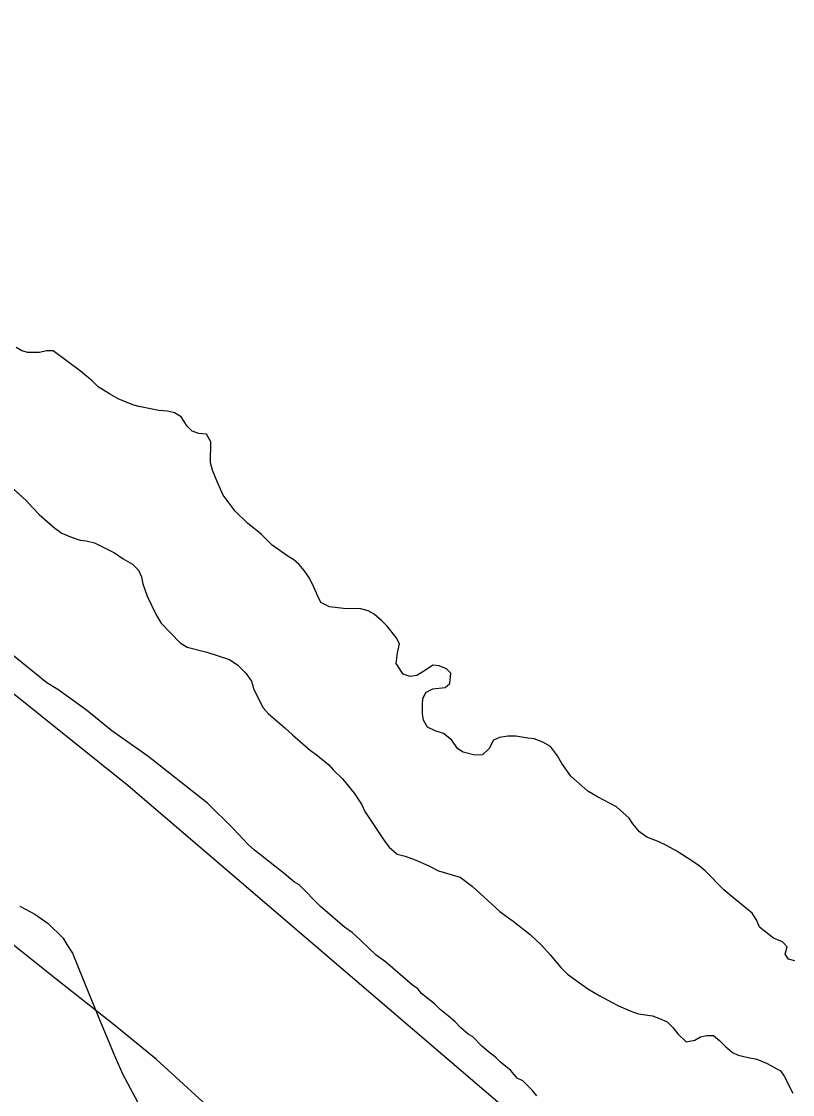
# Model space of a CAD drawing. Extents: x 3146026 to 3183936, y 897894 to 923344.
# Drawn here: x 3174146 to 3174529, y 903571 to 904103 of the extents above; entities that cross this region are included whole.
import ezdxf

# ---------------------------------------------------------------- set-up
doc = ezdxf.new("R2010")
doc.units = 0
for name, color, linetype in [('V-LEVE-TOET', 7, 'Continuous'), ('V-SITE-VEGE', 7, 'Continuous'), ('V-TOPO-SHOR', 7, 'Continuous')]:
    doc.layers.add(name, color=color, linetype=linetype)

msp = doc.modelspace()

# ---------------------------------------------------------------- linework, layer by layer
at = {"layer": 'V-LEVE-TOET'}
for points in [[(3173480.52, 904547.48), (3173582.49, 904366.5), (3173606.29, 904303.3), (3173616.66, 904266.12), (3173621.54, 904246.94), (3173626.19, 904221.17), (3173630.91, 904208.97), (3173643.38, 904191.34), (3173651.11, 904181.51), (3173662.43, 904172.07), (3173682.28, 904153.2), (3173711.29, 904129.89), (3173847.74, 904011.98), (3174042.02, 903849.65), (3174198.78, 903724.04), (3174392.83, 903558.12), (3174581.25, 903381.84), (3174662.69, 903296.42)], [(3174513.59, 903296.89), (3174443.19, 903373.59), (3174350.95, 903473.29), (3174285.57, 903523.75), (3174264.51, 903541.23), (3174245.45, 903558.3), (3174212.89, 903588.01), (3174192.03, 903605.09), (3174163.02, 903628.01), (3174031.49, 903732.91), (3173885.24, 903846.88), (3173738.1, 903981.02), (3173673.55, 904036.26), (3173661.42, 904044.31), (3173653.05, 904046.75), (3173642.66, 904044.41), (3173638.25, 904039.85), (3173632.77, 904024.31), (3173632.47, 904005.95), (3173632.51, 903940.89), (3173647.39, 903818.87), (3173678.51, 903636.09), (3173703.92, 903532.8)]]:
    msp.add_lwpolyline(points, dxfattribs=at)
at = {"layer": 'V-SITE-VEGE'}
for p, q in [((3174145.96, 903939.92), (3174143.17, 903941.54)), ((3174148.94, 903939.11), (3174145.96, 903939.92)), ((3174154.73, 903939.08), (3174148.94, 903939.11)), ((3174158.33, 903939.86), (3174154.73, 903939.08)), ((3174161.52, 903939.84), (3174158.33, 903939.86)), ((3174175.23, 903929.78), (3174161.52, 903939.84)), ((3174180.99, 903924.96), (3174175.23, 903929.78)), ((3174183.97, 903921.95), (3174180.99, 903924.96)), ((3174189.54, 903918.53), (3174183.97, 903921.95)), ((3174193.92, 903916.11), (3174189.54, 903918.53)), ((3174201.08, 903913.07), (3174193.92, 903916.11)), ((3174204.08, 903912.26), (3174201.08, 903913.07)), ((3174214.04, 903910.21), (3174204.08, 903912.26)), ((3174218.43, 903909.99), (3174214.04, 903910.21)), ((3174221.82, 903909.17), (3174218.43, 903909.99)), ((3174225.2, 903907.15), (3174221.82, 903909.17)), ((3174228.17, 903902.55), (3174225.2, 903907.15)), ((3174230.55, 903899.94), (3174228.17, 903902.55)), ((3174233.94, 903898.92), (3174230.55, 903899.94)), ((3174237.73, 903898.5), (3174233.94, 903898.92)), ((3174239.9, 903894.7), (3174237.73, 903898.5)), ((3174239.64, 903884.32), (3174239.9, 903894.7)), ((3174240.62, 903880.72), (3174239.64, 903884.32)), ((3174242.78, 903875.32), (3174240.62, 903880.72)), ((3174133.04, 903879.13), (3174148.14, 903865.67)), ((3174245.94, 903868.32), (3174242.78, 903875.32)), ((3174148.14, 903865.67), (3174151.31, 903862.06)), ((3174251.88, 903860.3), (3174245.94, 903868.32)), ((3174151.31, 903862.06), (3174154.68, 903858.65)), ((3174154.68, 903858.65), (3174162.43, 903851.82)), ((3174258.04, 903854.28), (3174251.88, 903860.3)), ((3174264.79, 903848.86), (3174258.04, 903854.28)), ((3174162.43, 903851.82), (3174165.81, 903849.41)), ((3174165.81, 903849.41), (3174170.19, 903847.59)), ((3174170.19, 903847.59), (3174174.97, 903845.96)), ((3174270.35, 903843.44), (3174264.79, 903848.86)), ((3174174.97, 903845.96), (3174177.96, 903845.55)), ((3174177.96, 903845.55), (3174182.15, 903844.53)), ((3174182.15, 903844.53), (3174192.1, 903839.68)), ((3174278.1, 903838.01), (3174270.35, 903843.44)), ((3174192.1, 903839.68), (3174196.27, 903836.67)), ((3174196.27, 903836.67), (3174201.05, 903834.05)), ((3174281.09, 903836.19), (3174278.1, 903838.01)), ((3174201.05, 903834.05), (3174204.02, 903831.03)), ((3174283.67, 903833.79), (3174281.09, 903836.19)), ((3174286.24, 903830.78), (3174283.67, 903833.79)), ((3174204.02, 903831.03), (3174205.4, 903827.64)), ((3174205.4, 903827.64), (3174206.18, 903824.24)), ((3174288.81, 903826.97), (3174286.24, 903830.78)), ((3174291.19, 903822.16), (3174288.81, 903826.97)), ((3174206.18, 903824.24), (3174208.34, 903818.04)), ((3174292.76, 903818.37), (3174291.19, 903822.16)), ((3174208.34, 903818.04), (3174212.68, 903808.83)), ((3174294.54, 903814.96), (3174292.76, 903818.37)), ((3174298.71, 903812.75), (3174294.54, 903814.96)), ((3174305.7, 903811.91), (3174298.71, 903812.75)), ((3174314.28, 903811.86), (3174305.7, 903811.91)), ((3174318.06, 903810.84), (3174314.28, 903811.86)), ((3174321.05, 903809.23), (3174318.06, 903810.84)), ((3174212.68, 903808.83), (3174215.25, 903804.63)), ((3174215.25, 903804.63), (3174224.58, 903795)), ((3174324.82, 903805.82), (3174321.05, 903809.23)), ((3174327.4, 903803.21), (3174324.82, 903805.82)), ((3174158.39, 903775.02), (3174122.91, 903803.92)), ((3174331.96, 903797.59), (3174327.4, 903803.21)), ((3174224.58, 903795), (3174228.16, 903792.78)), ((3174333.54, 903794.39), (3174331.96, 903797.59)), ((3174332.52, 903790.01), (3174333.54, 903794.39)), ((3174228.16, 903792.78), (3174237.92, 903790.33)), ((3174237.92, 903790.33), (3174249.08, 903786.68)), ((3174331.89, 903784.62), (3174332.52, 903790.01)), ((3174249.08, 903786.68), (3174253.25, 903783.86)), ((3174253.25, 903783.86), (3174257.22, 903779.85)), ((3174335.45, 903779.41), (3174331.89, 903784.62)), ((3174350.04, 903783.92), (3174346.44, 903781.35)), ((3174353.23, 903783.5), (3174350.04, 903783.92)), ((3174356.82, 903782.09), (3174353.23, 903783.5)), ((3174257.22, 903779.85), (3174259.99, 903775.84)), ((3174338.83, 903778.2), (3174335.45, 903779.41)), ((3174342.23, 903778.78), (3174338.83, 903778.2)), ((3174346.44, 903781.35), (3174342.23, 903778.78)), ((3174359, 903779.88), (3174356.82, 903782.09)), ((3174358.57, 903774.69), (3174359, 903779.88)), ((3174163.92, 903771.75), (3174158.39, 903775.02)), ((3174259.99, 903775.84), (3174261.17, 903771.84)), ((3174350.18, 903772.15), (3174356.17, 903772.71)), ((3174356.17, 903772.71), (3174358.57, 903774.69)), ((3174178.22, 903761.49), (3174163.92, 903771.75)), ((3174261.17, 903771.84), (3174265.91, 903762.64)), ((3174344.95, 903764.39), (3174345.16, 903767.39)), ((3174345.16, 903767.39), (3174346.77, 903770.37)), ((3174346.77, 903770.37), (3174350.18, 903772.15)), ((3174265.91, 903762.64), (3174268.29, 903759.83)), ((3174344.92, 903759.8), (3174344.95, 903764.39)), ((3174190.66, 903751.24), (3174178.22, 903761.49)), ((3174268.29, 903759.83), (3174276.63, 903752.8)), ((3174345.5, 903756.61), (3174344.92, 903759.8)), ((3174276.63, 903752.8), (3174280.4, 903749.18)), ((3174347.48, 903753), (3174345.5, 903756.61)), ((3174351.26, 903751.19), (3174347.48, 903753)), ((3174208.64, 903738.64), (3174190.66, 903751.24)), ((3174280.4, 903749.18), (3174289.34, 903741.55)), ((3174355.44, 903749.96), (3174351.26, 903751.19)), ((3174359.42, 903746.75), (3174355.44, 903749.96)), ((3174362.58, 903742.34), (3174359.42, 903746.75)), ((3174380.17, 903746.63), (3174378.15, 903742.45)), ((3174383.17, 903748.01), (3174380.17, 903746.63)), ((3174387.37, 903748.59), (3174383.17, 903748.01)), ((3174391.36, 903748.57), (3174387.37, 903748.59)), ((3174397.34, 903747.54), (3174391.36, 903748.57)), ((3174400.33, 903747.32), (3174397.34, 903747.54)), ((3174404.71, 903745.7), (3174400.33, 903747.32)), ((3174289.34, 903741.55), (3174292.12, 903739.54)), ((3174365.17, 903740.73), (3174362.58, 903742.34)), ((3174370.95, 903739.1), (3174365.17, 903740.73)), ((3174378.15, 903742.45), (3174374.74, 903739.28)), ((3174408.49, 903743.48), (3174404.71, 903745.7)), ((3174412.06, 903738.87), (3174408.49, 903743.48)), ((3174238.14, 903715.33), (3174208.64, 903738.64)), ((3174292.12, 903739.54), (3174298.48, 903734.32)), ((3174374.74, 903739.28), (3174370.95, 903739.1)), ((3174414.23, 903735.07), (3174412.06, 903738.87)), ((3174298.48, 903734.32), (3174300.86, 903731.71)), ((3174300.86, 903731.71), (3174305.23, 903727.49)), ((3174418.59, 903728.66), (3174414.23, 903735.07)), ((3174305.23, 903727.49), (3174310.97, 903720.28)), ((3174427.13, 903721.23), (3174418.59, 903728.66)), ((3174310.97, 903720.28), (3174314.73, 903714.87)), ((3174431.9, 903718.4), (3174427.13, 903721.23)), ((3174251.03, 903702.76), (3174238.14, 903715.33)), ((3174314.73, 903714.87), (3174316.31, 903711.27)), ((3174441.26, 903713.56), (3174431.9, 903718.4)), ((3174316.31, 903711.27), (3174326.21, 903696.24)), ((3174447.61, 903707.94), (3174441.26, 903713.56)), ((3174449.39, 903705.14), (3174447.61, 903707.94)), ((3174452.76, 903701.13), (3174449.39, 903705.14)), ((3174258.39, 903694.85), (3174251.03, 903702.76)), ((3174456.34, 903698.51), (3174452.76, 903701.13)), ((3174461.91, 903696.28), (3174456.34, 903698.51)), ((3174261.61, 903692.05), (3174258.39, 903694.85)), ((3174326.21, 903696.24), (3174328.39, 903693.44)), ((3174328.39, 903693.44), (3174332.36, 903690.02)), ((3174466.09, 903694.27), (3174461.91, 903696.28)), ((3174471.27, 903691.44), (3174466.09, 903694.27)), ((3174276.36, 903680.4), (3174261.61, 903692.05)), ((3174332.36, 903690.02), (3174336.35, 903689)), ((3174336.35, 903689), (3174341.32, 903687.18)), ((3174479.22, 903686.41), (3174471.27, 903691.44)), ((3174341.32, 903687.18), (3174348.09, 903684.15)), ((3174348.09, 903684.15), (3174352.87, 903681.73)), ((3174482.4, 903684.2), (3174479.22, 903686.41)), ((3174485.38, 903681.78), (3174482.4, 903684.2)), ((3174279.59, 903677.6), (3174276.36, 903680.4)), ((3174281.43, 903676.2), (3174279.59, 903677.6)), ((3174352.87, 903681.73), (3174363.63, 903678.67)), ((3174363.63, 903678.67), (3174369.79, 903674.05)), ((3174494.51, 903672.36), (3174485.38, 903681.78)), ((3174283.74, 903674.8), (3174281.43, 903676.2)), ((3174294.32, 903664.1), (3174283.74, 903674.8)), ((3174369.79, 903674.05), (3174383.29, 903661.6)), ((3174499.68, 903667.94), (3174494.51, 903672.36)), ((3174505.83, 903663.11), (3174499.68, 903667.94)), ((3174145.09, 903664.23), (3174148.17, 903662.56)), ((3174148.17, 903662.56), (3174152.44, 903660.24)), ((3174306.3, 903653.85), (3174294.32, 903664.1)), ((3174383.29, 903661.6), (3174386.47, 903659.19)), ((3174508.62, 903660.7), (3174505.83, 903663.11)), ((3174152.44, 903660.24), (3174159.12, 903655.58)), ((3174159.12, 903655.58), (3174166.48, 903648.26)), ((3174386.47, 903659.19), (3174390.05, 903656.77)), ((3174390.05, 903656.77), (3174398.39, 903650.14)), ((3174510.79, 903657.5), (3174508.62, 903660.7)), ((3174512.37, 903653.7), (3174510.79, 903657.5)), ((3174309.99, 903651.05), (3174306.3, 903653.85)), ((3174314.13, 903647.32), (3174309.99, 903651.05)), ((3174398.39, 903650.14), (3174404.15, 903644.72)), ((3174519.32, 903648.27), (3174512.37, 903653.7)), ((3174166.48, 903648.26), (3174168.42, 903645.23)), ((3174168.42, 903645.23), (3174171.17, 903640.93)), ((3174321.96, 903639.87), (3174314.13, 903647.32)), ((3174523.7, 903646.45), (3174519.32, 903648.27)), ((3174526.08, 903644.04), (3174523.7, 903646.45)), ((3174171.17, 903640.93), (3174179.22, 903620.92)), ((3174326.57, 903636.61), (3174321.96, 903639.87)), ((3174404.15, 903644.72), (3174408.32, 903640.11)), ((3174408.32, 903640.11), (3174413.67, 903633.69)), ((3174525.07, 903640.45), (3174526.08, 903644.04)), ((3174526.65, 903637.85), (3174525.07, 903640.45)), ((3174339.93, 903624.96), (3174326.57, 903636.61)), ((3174529.84, 903637.03), (3174526.65, 903637.85)), ((3174413.67, 903633.69), (3174417.04, 903630.48)), ((3174417.04, 903630.48), (3174426.98, 903623.24)), ((3174342.7, 903623.09), (3174339.93, 903624.96)), ((3174179.22, 903620.92), (3174185.26, 903606.25)), ((3174344.54, 903620.77), (3174342.7, 903623.09)), ((3174350.99, 903615.64), (3174344.54, 903620.77)), ((3174426.98, 903623.24), (3174432.75, 903619.81)), ((3174432.75, 903619.81), (3174439.12, 903616.38)), ((3174353.75, 903612.85), (3174350.99, 903615.64)), ((3174357.9, 903609.58), (3174353.75, 903612.85)), ((3174439.12, 903616.38), (3174442.3, 903614.77)), ((3174442.3, 903614.77), (3174449.27, 903611.74)), ((3174361.13, 903606.79), (3174357.9, 903609.58)), ((3174449.27, 903611.74), (3174452.26, 903610.72)), ((3174452.26, 903610.72), (3174459.24, 903609.69)), ((3174459.24, 903609.69), (3174462.62, 903608.47)), ((3174462.62, 903608.47), (3174466.41, 903606.85)), ((3174185.26, 903606.25), (3174189.29, 903596.92)), ((3174363.89, 903604), (3174361.13, 903606.79)), ((3174367.57, 903600.73), (3174363.89, 903604)), ((3174466.41, 903606.85), (3174469.38, 903603.84)), ((3174469.38, 903603.84), (3174471.76, 903600.84)), ((3174189.29, 903596.92), (3174191.3, 903591.58)), ((3174369.88, 903599.33), (3174367.57, 903600.73)), ((3174374.48, 903594.68), (3174369.88, 903599.33)), ((3174471.76, 903600.84), (3174475.93, 903596.82)), ((3174475.93, 903596.82), (3174480.12, 903597.6)), ((3174480.12, 903597.6), (3174482.93, 903599.38)), ((3174482.93, 903599.38), (3174486.13, 903599.96)), ((3174486.13, 903599.96), (3174489.52, 903599.94)), ((3174489.52, 903599.94), (3174492.5, 903597.53)), ((3174492.5, 903597.53), (3174495.48, 903594.52)), ((3174191.3, 903591.58), (3174196, 903580.91)), ((3174377.71, 903591.88), (3174374.48, 903594.68)), ((3174381.4, 903589.08), (3174377.71, 903591.88)), ((3174495.48, 903594.52), (3174498.85, 903591.5)), ((3174498.85, 903591.5), (3174501.64, 903590.29)), ((3174383.7, 903586.76), (3174381.4, 903589.08)), ((3174388.77, 903582.56), (3174383.7, 903586.76)), ((3174501.64, 903590.29), (3174506.62, 903589.07)), ((3174506.62, 903589.07), (3174511.01, 903588.24)), ((3174511.01, 903588.24), (3174516.18, 903586.02)), ((3174196, 903580.91), (3174207.39, 903559.58)), ((3174391.98, 903578.84), (3174388.77, 903582.56)), ((3174516.18, 903586.02), (3174522.75, 903582.39)), ((3174522.75, 903582.39), (3174524.53, 903579.79)), ((3174394.75, 903577.44), (3174391.98, 903578.84)), ((3174399.36, 903572.78), (3174394.75, 903577.44)), ((3174524.53, 903579.79), (3174528.88, 903571.38)), ((3174401.66, 903569.99), (3174399.36, 903572.78))]:
    msp.add_line(p, q, dxfattribs=at)
at = {"layer": 'V-TOPO-SHOR'}
for points in [[(3174350.18, 903772.15), (3174356.17, 903772.71), (3174358.57, 903774.69), (3174359, 903779.88), (3174356.82, 903782.09), (3174353.23, 903783.5), (3174350.04, 903783.92), (3174346.44, 903781.35), (3174342.23, 903778.78), (3174338.83, 903778.2), (3174335.45, 903779.41), (3174331.89, 903784.62), (3174332.52, 903790.01), (3174333.54, 903794.39), (3174331.96, 903797.59), (3174327.4, 903803.21), (3174324.82, 903805.82), (3174321.05, 903809.23), (3174318.06, 903810.84), (3174314.28, 903811.86), (3174305.7, 903811.91), (3174298.71, 903812.75), (3174294.54, 903814.96), (3174292.76, 903818.37), (3174291.19, 903822.17), (3174288.81, 903826.97), (3174286.24, 903830.78), (3174283.67, 903833.79), (3174281.09, 903836.19), (3174278.1, 903838.01), (3174270.35, 903843.44), (3174264.79, 903848.86), (3174258.04, 903854.28), (3174251.88, 903860.3), (3174245.94, 903868.32), (3174242.78, 903875.32), (3174240.62, 903880.72), (3174239.64, 903884.32), (3174239.9, 903894.7), (3174237.73, 903898.5), (3174233.94, 903898.92), (3174230.55, 903899.94), (3174228.17, 903902.55), (3174225.2, 903907.15), (3174221.82, 903909.17), (3174218.43, 903909.99), (3174214.04, 903910.21), (3174204.08, 903912.26), (3174201.09, 903913.07), (3174193.92, 903916.11), (3174189.54, 903918.53), (3174183.97, 903921.95), (3174180.99, 903924.96), (3174175.23, 903929.78), (3174161.52, 903939.84), (3174158.33, 903939.86), (3174154.73, 903939.08), (3174148.94, 903939.11), (3174145.96, 903939.92), (3174143.17, 903941.54)], [(3174133.04, 903879.13), (3174148.14, 903865.67), (3174151.31, 903862.06), (3174154.68, 903858.65), (3174162.43, 903851.82), (3174165.81, 903849.41), (3174170.19, 903847.59), (3174174.97, 903845.96), (3174177.96, 903845.55), (3174182.15, 903844.53), (3174192.1, 903839.68), (3174196.27, 903836.67), (3174201.05, 903834.05), (3174204.02, 903831.03), (3174205.4, 903827.64), (3174206.18, 903824.24), (3174208.34, 903818.04), (3174212.68, 903808.83), (3174215.25, 903804.63), (3174224.58, 903795), (3174228.16, 903792.78), (3174237.92, 903790.33), (3174249.08, 903786.68), (3174253.25, 903783.86), (3174257.22, 903779.85), (3174259.99, 903775.84), (3174261.17, 903771.84), (3174265.91, 903762.64), (3174268.29, 903759.83), (3174276.63, 903752.8), (3174280.4, 903749.18), (3174289.34, 903741.55), (3174292.12, 903739.54), (3174298.48, 903734.32), (3174300.86, 903731.71), (3174305.23, 903727.49), (3174310.97, 903720.28), (3174314.73, 903714.87), (3174316.31, 903711.27), (3174326.21, 903696.24), (3174328.39, 903693.44), (3174332.36, 903690.02), (3174336.35, 903689), (3174341.32, 903687.18), (3174348.09, 903684.15), (3174352.87, 903681.73), (3174363.63, 903678.67), (3174369.79, 903674.05), (3174383.29, 903661.6), (3174386.47, 903659.19), (3174390.05, 903656.77), (3174398.39, 903650.14), (3174404.15, 903644.72), (3174408.32, 903640.11), (3174413.67, 903633.69), (3174417.04, 903630.48), (3174426.98, 903623.24), (3174432.75, 903619.81), (3174439.12, 903616.38)], [(3174529.84, 903637.03), (3174526.65, 903637.85), (3174525.07, 903640.45), (3174526.08, 903644.04), (3174523.7, 903646.45), (3174519.32, 903648.27), (3174512.37, 903653.7), (3174510.79, 903657.5), (3174508.62, 903660.7), (3174505.83, 903663.11), (3174499.68, 903667.94), (3174494.51, 903672.36), (3174485.38, 903681.78), (3174482.4, 903684.2), (3174479.22, 903686.41), (3174471.27, 903691.44), (3174466.09, 903694.27), (3174461.91, 903696.28), (3174456.34, 903698.51), (3174452.76, 903701.13), (3174449.39, 903705.14), (3174447.61, 903707.94), (3174441.26, 903713.56), (3174431.9, 903718.4), (3174427.13, 903721.23), (3174418.59, 903728.66), (3174414.23, 903735.07), (3174412.06, 903738.87), (3174408.49, 903743.48), (3174404.71, 903745.7), (3174400.33, 903747.32), (3174397.34, 903747.54), (3174391.36, 903748.57), (3174387.37, 903748.59), (3174383.17, 903748.01), (3174380.17, 903746.63), (3174378.15, 903742.45), (3174374.74, 903739.28), (3174370.95, 903739.1), (3174365.17, 903740.73), (3174362.58, 903742.34), (3174359.42, 903746.75), (3174355.44, 903749.96), (3174351.26, 903751.19), (3174347.48, 903753), (3174345.5, 903756.61), (3174344.92, 903759.8), (3174344.95, 903764.39), (3174345.16, 903767.38), (3174346.77, 903770.37), (3174350.18, 903772.15)], [(3174439.12, 903616.38), (3174442.3, 903614.77), (3174449.27, 903611.74), (3174452.26, 903610.72), (3174459.24, 903609.69), (3174462.62, 903608.47), (3174466.41, 903606.85), (3174469.38, 903603.84), (3174471.76, 903600.84), (3174475.93, 903596.82), (3174480.12, 903597.6), (3174482.93, 903599.38), (3174486.13, 903599.96), (3174489.52, 903599.94), (3174492.5, 903597.53), (3174495.48, 903594.52), (3174498.85, 903591.5), (3174501.64, 903590.29), (3174506.62, 903589.07), (3174511.01, 903588.24), (3174516.18, 903586.02), (3174522.75, 903582.39), (3174524.53, 903579.79), (3174528.87, 903571.38)]]:
    msp.add_lwpolyline(points, dxfattribs=at)

doc.saveas('drawing.dxf')
